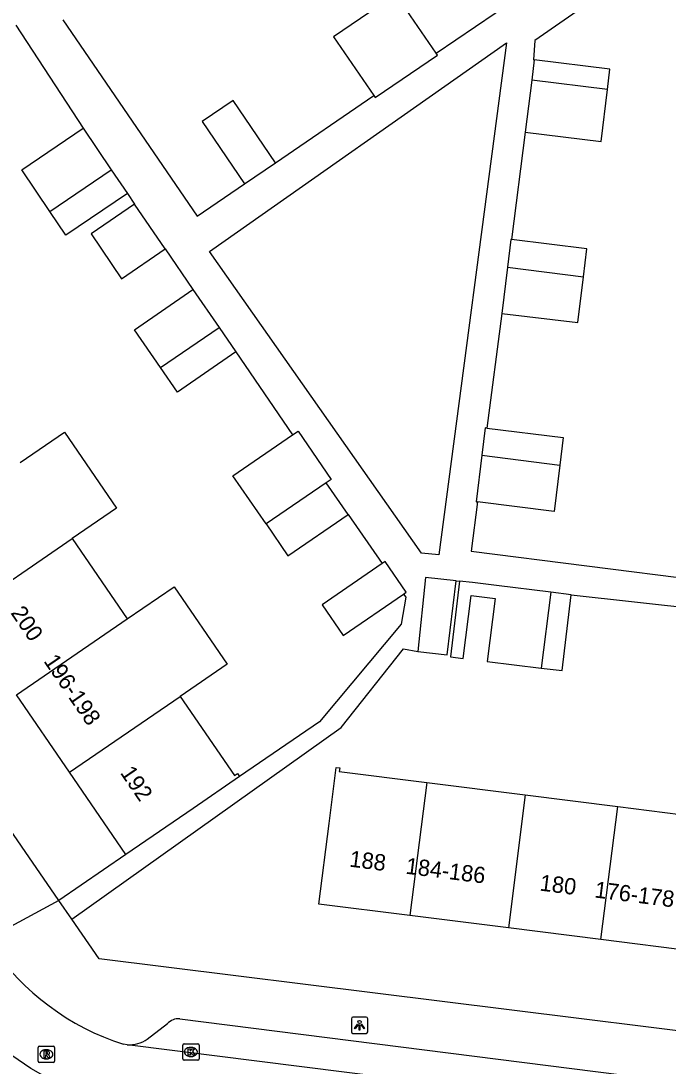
# Model space of a CAD drawing. Extents: x 158087 to 159494, y 382905 to 383981.
# Drawn here: x 158400.7 to 158440.5, y 383404.5 to 383468.7 of the extents above; entities that cross this region are included whole.
import ezdxf

# ---------------------------------------------------------------- set-up
doc = ezdxf.new("R2010")
doc.units = 0
for name, color, linetype in [('IMGEO_Kolk', 7, 'Continuous'), ('IMGEO_Lichtpunt', 7, 'Continuous'), ('IMGEO_Pand', 7, 'Continuous'), ('IMGEO_Pand_nummerreeks', 7, 'Continuous'), ('IMGEO_Rijbaan_lokaal_gesloten', 7, 'Continuous'), ('IMGEO_Rioolput', 7, 'Continuous'), ('IMGEO_Voetpad_open', 7, 'Continuous')]:
    doc.layers.add(name, color=color, linetype=linetype)

msp = doc.modelspace()

# ---------------------------------------------------------------- linework, layer by layer
at = {"layer": 'IMGEO_Kolk'}
for p, q in [((158410.663, 383404.912), (158410.663, 383405.764)), ((158410.738, 383405.838), (158411.59, 383405.838)), ((158411.151, 383405.618), (158411.176, 383405.618)), ((158411.664, 383405.764), (158411.664, 383404.912)), ((158411.59, 383404.838), (158410.738, 383404.838)), ((158411.174, 383405.058), (158411.149, 383405.058))]:
    msp.add_line(p, q, dxfattribs=at)
for points in [[(158410.663, 383404.912), (158410.663, 383405.764)], [(158410.738, 383405.838), (158411.59, 383405.838)], [(158410.984, 383405.538), (158411.107, 383405.538), (158411.107, 383405.387), (158411.237, 383405.538), (158411.401, 383405.538), (158411.255, 383405.387), (158411.408, 383405.138), (158411.256, 383405.138), (158411.171, 383405.302), (158411.107, 383405.235), (158411.107, 383405.138), (158410.984, 383405.138), (158410.984, 383405.538)], [(158411.664, 383405.764), (158411.664, 383404.912)], [(158411.59, 383404.838), (158410.738, 383404.838)]]:
    msp.add_lwpolyline(points, dxfattribs=at)
for centre, start, end in [((158410.74, 383405.762), 91.55205, 178.44795), ((158410.74, 383405.762), 91.55205, 178.44795), ((158411.588, 383405.762), 1.55205, 88.44795), ((158411.588, 383405.762), 1.55205, 88.44795), ((158410.74, 383404.914), 181.55205, 268.44795), ((158410.74, 383404.914), 181.55205, 268.44795), ((158411.588, 383404.914), 271.55205, 358.44795), ((158411.588, 383404.914), 271.55205, 358.44795)]:
    msp.add_arc(centre, 0.0765, start, end, dxfattribs=at)
for centre, major_axis, ratio, start_param, end_param in [((158411.15, 383405.338), (-0.387, 0.002), 0.722429, 4.712389, 7.853982), ((158411.175, 383405.338), (-0.39, 0.002), 0.717154, 1.570796, 4.712389)]:
    msp.add_ellipse(centre, major_axis=major_axis, ratio=ratio, start_param=start_param, end_param=end_param, dxfattribs=at)
at = {"layer": 'IMGEO_Lichtpunt'}
for p, q in [((158421.018, 383407.38), (158421.018, 383406.573)), ((158421.018, 383407.38), (158421.018, 383406.573)), ((158421.92, 383407.475), (158421.112, 383407.475)), ((158421.92, 383407.475), (158421.112, 383407.475)), ((158422.014, 383406.573), (158422.014, 383407.38)), ((158422.014, 383406.573), (158422.014, 383407.38)), ((158421.112, 383406.479), (158421.92, 383406.479)), ((158421.112, 383406.479), (158421.92, 383406.479))]:
    msp.add_line(p, q, dxfattribs=at)
for points in [[(158421.392, 383407.044), (158421.431, 383407.016), (158421.243, 383406.754), (158421.205, 383406.781), (158421.392, 383407.044)], [(158421.494, 383406.996), (158421.541, 383406.996), (158421.541, 383406.674), (158421.494, 383406.674), (158421.494, 383406.996)], [(158421.604, 383407.016), (158421.642, 383407.043), (158421.829, 383406.781), (158421.79, 383406.753), (158421.604, 383407.016)]]:
    msp.add_lwpolyline(points, dxfattribs=at)
msp.add_circle((158421.517, 383407.178), 0.0994, dxfattribs=at)
for centre, start, end in [((158421.112, 383407.38), 90, 180), ((158421.112, 383407.38), 90, 180), ((158421.92, 383407.38), 0, 90), ((158421.92, 383407.38), 0, 90), ((158421.112, 383406.573), 180, 270), ((158421.112, 383406.573), 180, 270), ((158421.92, 383406.573), 270, 0), ((158421.92, 383406.573), 270, 360)]:
    msp.add_arc(centre, 0.0946, start, end, dxfattribs=at)
at = {"layer": 'IMGEO_Pand'}
for points in [[(158426.224, 383466.688), (158423.738, 383470.314), (158419.924, 383467.699), (158422.396, 383464.076)], [(158422.396, 383464.076), (158422.478, 383463.956), (158426.306, 383466.568), (158426.224, 383466.688)], [(158432.235, 383466.267), (158432.084, 383465.034)], [(158436.746, 383464.446), (158436.886, 383465.698), (158432.235, 383466.267)], [(158432.084, 383465.034), (158431.692, 383461.829)], [(158436.746, 383464.446), (158432.084, 383465.034)], [(158431.692, 383461.829), (158436.343, 383461.26), (158436.746, 383464.446)], [(158416.363, 383459.957), (158413.764, 383463.78), (158411.853, 383462.482), (158414.455, 383458.654)], [(158402.508, 383456.954), (158400.77, 383459.516), (158404.54, 383462.075)], [(158404.54, 383462.075), (158406.268, 383459.529)], [(158414.455, 383458.654), (158416.363, 383459.957)], [(158402.508, 383456.954), (158406.268, 383459.529)], [(158406.268, 383459.529), (158407.26, 383458.067)], [(158407.26, 383458.067), (158403.49, 383455.508), (158402.508, 383456.954)], [(158407.704, 383457.416), (158405.026, 383455.583), (158406.907, 383452.835), (158409.581, 383454.666)], [(158409.581, 383454.666), (158407.704, 383457.416)], [(158430.837, 383455.239), (158430.802, 383455.243), (158430.595, 383453.547)], [(158435.265, 383452.957), (158435.474, 383454.672), (158430.837, 383455.239)], [(158430.595, 383453.547), (158430.247, 383450.706), (158430.249, 383450.706)], [(158430.595, 383453.547), (158435.265, 383452.957)], [(158430.249, 383450.706), (158434.919, 383450.134), (158435.265, 383452.957)], [(158409.299, 383447.38), (158407.704, 383449.692), (158411.288, 383452.165)], [(158411.288, 383452.165), (158412.891, 383449.841)], [(158409.299, 383447.38), (158412.891, 383449.841)], [(158412.891, 383449.841), (158413.927, 383448.339)], [(158413.927, 383448.339), (158410.343, 383445.867), (158409.299, 383447.38)], [(158400.675, 383441.535), (158403.402, 383443.402), (158406.597, 383438.736), (158403.87, 383436.869)], [(158415.771, 383437.77), (158413.741, 383440.734), (158417.392, 383443.234)], [(158417.392, 383443.234), (158417.737, 383443.47), (158419.767, 383440.506), (158419.472, 383440.304)], [(158429.334, 383443.652), (158429.235, 383443.664), (158429.03, 383441.988)], [(158429.334, 383443.652), (158434.02, 383443.078), (158433.813, 383441.385)], [(158429.03, 383441.988), (158428.681, 383439.128), (158428.76, 383439.118)], [(158429.03, 383441.988), (158433.813, 383441.385)], [(158433.813, 383441.385), (158433.465, 383438.543), (158428.76, 383439.118)], [(158419.472, 383440.304), (158415.771, 383437.77)], [(158420.826, 383438.346), (158419.472, 383440.304)], [(158415.771, 383437.77), (158417.116, 383435.806), (158420.826, 383438.346)], [(158397.069, 383432.213), (158403.87, 383436.869)], [(158403.87, 383436.869), (158407.25, 383431.934)], [(158422.907, 383435.336), (158419.214, 383432.807), (158420.502, 383430.927), (158424.211, 383433.466)], [(158424.211, 383433.466), (158424.372, 383433.576), (158423.084, 383435.457), (158422.907, 383435.336)], [(158427.457, 383434.27), (158425.573, 383434.484), (158425.086, 383429.945)], [(158425.086, 383429.945), (158426.901, 383429.724), (158427.457, 383434.27)], [(158427.66, 383434.263), (158427.09, 383429.602), (158427.887, 383429.504), (158428.36, 383433.375), (158429.832, 383433.195), (158429.358, 383429.324), (158432.667, 383428.919)], [(158433.254, 383433.579), (158429.928, 383433.986), (158428.457, 383434.166), (158427.66, 383434.263)], [(158407.25, 383431.934), (158410.131, 383433.907), (158413.388, 383429.151), (158410.507, 383427.178)], [(158433.254, 383433.579), (158432.667, 383428.919)], [(158434.517, 383433.424), (158433.254, 383433.579)], [(158432.667, 383428.919), (158433.946, 383428.763), (158434.517, 383433.424)], [(158400.449, 383427.277), (158407.25, 383431.934)], [(158403.707, 383422.52), (158400.449, 383427.277)], [(158403.707, 383422.52), (158410.507, 383427.178)], [(158410.507, 383427.178), (158413.84, 383422.311), (158414.021, 383422.435), (158414.145, 383422.253)], [(158424.608, 383413.714), (158419.019, 383414.417), (158419.644, 383419.378), (158420.076, 383422.811), (158420.295, 383422.784), (158420.268, 383422.566), (158425.638, 383421.89)], [(158407.164, 383417.472), (158403.707, 383422.52)], [(158414.145, 383422.253), (158411.29, 383420.298), (158407.164, 383417.472)], [(158425.638, 383421.89), (158424.608, 383413.714)], [(158425.638, 383421.89), (158431.687, 383421.129)], [(158431.687, 383421.129), (158430.658, 383412.952)], [(158431.687, 383421.129), (158437.366, 383420.415)], [(158436.337, 383412.237), (158437.366, 383420.415)], [(158437.366, 383420.415), (158443.153, 383419.686)], [(158430.658, 383412.952), (158424.608, 383413.714)], [(158436.337, 383412.237), (158430.658, 383412.952)], [(158442.124, 383411.509), (158436.337, 383412.237)]]:
    msp.add_lwpolyline(points, dxfattribs=at)
at = {"layer": 'IMGEO_Rijbaan_lokaal_gesloten'}
for points in [[(158406.825, 383402.066), (158404.513, 383402.656), (158403.383, 383403.146), (158401.331, 383404.33), (158399.784, 383405.389), (158397.353, 383407.765), (158395.774, 383409.773)], [(158407.252, 383405.781), (158407.021, 383405.81)], [(158442.017, 383401.403), (158407.252, 383405.781)]]:
    msp.add_lwpolyline(points, dxfattribs=at)
msp.add_arc((158411.904, 383420.894), 15.855, 214.70951, 252.06081, dxfattribs=at)
at = {"layer": 'IMGEO_Rioolput'}
for p, q in [((158401.785, 383404.769), (158401.785, 383405.621)), ((158401.86, 383405.695), (158402.712, 383405.695)), ((158402.273, 383405.475), (158402.298, 383405.475)), ((158402.786, 383405.621), (158402.786, 383404.769)), ((158402.712, 383404.695), (158401.86, 383404.695)), ((158402.296, 383404.915), (158402.271, 383404.915))]:
    msp.add_line(p, q, dxfattribs=at)
for points in [[(158401.785, 383404.769), (158401.785, 383405.621)], [(158401.86, 383405.695), (158402.712, 383405.695)], [(158402.374, 383405.393), (158402.122, 383405.395), (158402.122, 383404.995)], [(158402.3, 383405.314), (158402.246, 383405.314), (158402.246, 383405.233)], [(158402.786, 383405.621), (158402.786, 383404.769)], [(158402.712, 383404.695), (158401.86, 383404.695)], [(158402.122, 383404.995), (158402.246, 383404.995), (158402.246, 383405.157), (158402.257, 383405.157)], [(158402.246, 383405.233), (158402.298, 383405.233)], [(158402.304, 383405.128), (158402.375, 383404.995), (158402.515, 383404.995), (158402.45, 383405.121)]]:
    msp.add_lwpolyline(points, dxfattribs=at)
for centre, radius, start, end in [((158401.862, 383405.619), 0.0765, 91.55205, 178.44795), ((158401.862, 383405.619), 0.0765, 91.55205, 178.44795), ((158402.306, 383405.218), 0.0964, 77.00612, 93.18647), ((158402.32, 383405.275), 0.0378, 276.66336, 79.67722), ((158402.373, 383405.283), 0.109, 350.36119, 89.41601), ((158402.71, 383405.619), 0.0765, 1.55205, 88.44795), ((158402.71, 383405.619), 0.0765, 1.55205, 88.44795), ((158401.862, 383404.771), 0.0765, 181.55205, 268.44795), ((158401.862, 383404.771), 0.0765, 181.55205, 268.44795), ((158402.256, 383405.104), 0.0533, 26.02933, 88.69889), ((158402.282, 383405.422), 0.19, 274.7715, 282.96867), ((158402.371, 383405.283), 0.112, 277.58423, 350.98172), ((158402.355, 383405.068), 0.108, 29.51342, 73.79051), ((158402.71, 383404.771), 0.0765, 271.55205, 358.44795), ((158402.71, 383404.771), 0.0765, 271.55205, 358.44795)]:
    msp.add_arc(centre, radius, start, end, dxfattribs=at)
for centre, major_axis, ratio, start_param, end_param in [((158402.272, 383405.195), (-0.387, 0.002), 0.722429, 4.712389, 7.853982), ((158402.297, 383405.195), (-0.39, 0.002), 0.717154, 1.570796, 4.712389)]:
    msp.add_ellipse(centre, major_axis=major_axis, ratio=ratio, start_param=start_param, end_param=end_param, dxfattribs=at)
at = {"layer": 'IMGEO_Voetpad_open'}
for points in [[(158445.033, 383475.699), (158440.69, 383472.737), (158440.004, 383472.854), (158432.277, 383467.47), (158432.204, 383466.269), (158432.235, 383466.267)], [(158426.224, 383466.688), (158432.256, 383470.806)], [(158400.414, 383468.416), (158404.54, 383462.075)], [(158403.306, 383468.726), (158411.542, 383456.666), (158414.455, 383458.654)], [(158412.293, 383454.502), (158430.534, 383467.331), (158426.393, 383435.872), (158425.326, 383435.97), (158412.293, 383454.502)], [(158416.363, 383459.957), (158422.396, 383464.076)], [(158431.692, 383461.829), (158430.837, 383455.239)], [(158403.057, 383414.649), (158377.599, 383451.689), (158376.413, 383453.622), (158373.221, 383460.141)], [(158407.26, 383458.067), (158407.704, 383457.416)], [(158409.581, 383454.666), (158411.288, 383452.165)], [(158430.249, 383450.706), (158429.334, 383443.652)], [(158413.927, 383448.339), (158417.392, 383443.234)], [(158428.76, 383439.118), (158428.378, 383436.093), (158442.563, 383434.3)], [(158420.826, 383438.346), (158422.907, 383435.336)], [(158427.457, 383434.27), (158427.66, 383434.263)], [(158424.211, 383433.466), (158424.35, 383433.267), (158424.066, 383431.608), (158419.063, 383425.62), (158414.145, 383422.253)], [(158434.517, 383433.424), (158450.622, 383431.64)], [(158403.847, 383413.499), (158420.385, 383425.269), (158424.209, 383430.099), (158425.086, 383429.945)], [(158407.164, 383417.472), (158403.057, 383414.649)], [(158403.057, 383414.649), (158398.608, 383412.252)], [(158403.847, 383413.499), (158403.057, 383414.649)], [(158447.649, 383405.821), (158405.527, 383411.055), (158403.847, 383413.499)], [(158410.473, 383407.38), (158439.072, 383403.75)], [(158408.484, 383406.13), (158409.714, 383407.084)]]:
    msp.add_lwpolyline(points, dxfattribs=at)
for centre, radius, start, end in [((158410.421, 383406.393), 0.988, 86.96653, 135.64373), ((158407.348, 383407.79), 2.012, 267.25885, 304.3738)]:
    msp.add_arc(centre, radius, start, end, dxfattribs=at)

# ---------------------------------------------------------------- texts
at = {"layer": 'IMGEO_Pand_nummerreeks'}
for s, rotation, p in [('200', 304.40386, (158400.062, 383432.304)), ('196-198', 304.40668, (158402.087, 383429.345)), ('192', 304.40386, (158406.786, 383422.484)), ('188', 352.82682, (158420.856, 383416.726)), ('184-186', 352.82137, (158424.31, 383416.291)), ('180', 352.82682, (158432.54, 383415.255)), ('176-178', 352.8299, (158435.91, 383414.831))]:
    msp.add_text(s, height=1, rotation=rotation, dxfattribs=at).set_placement(p)

doc.saveas('drawing.dxf')
